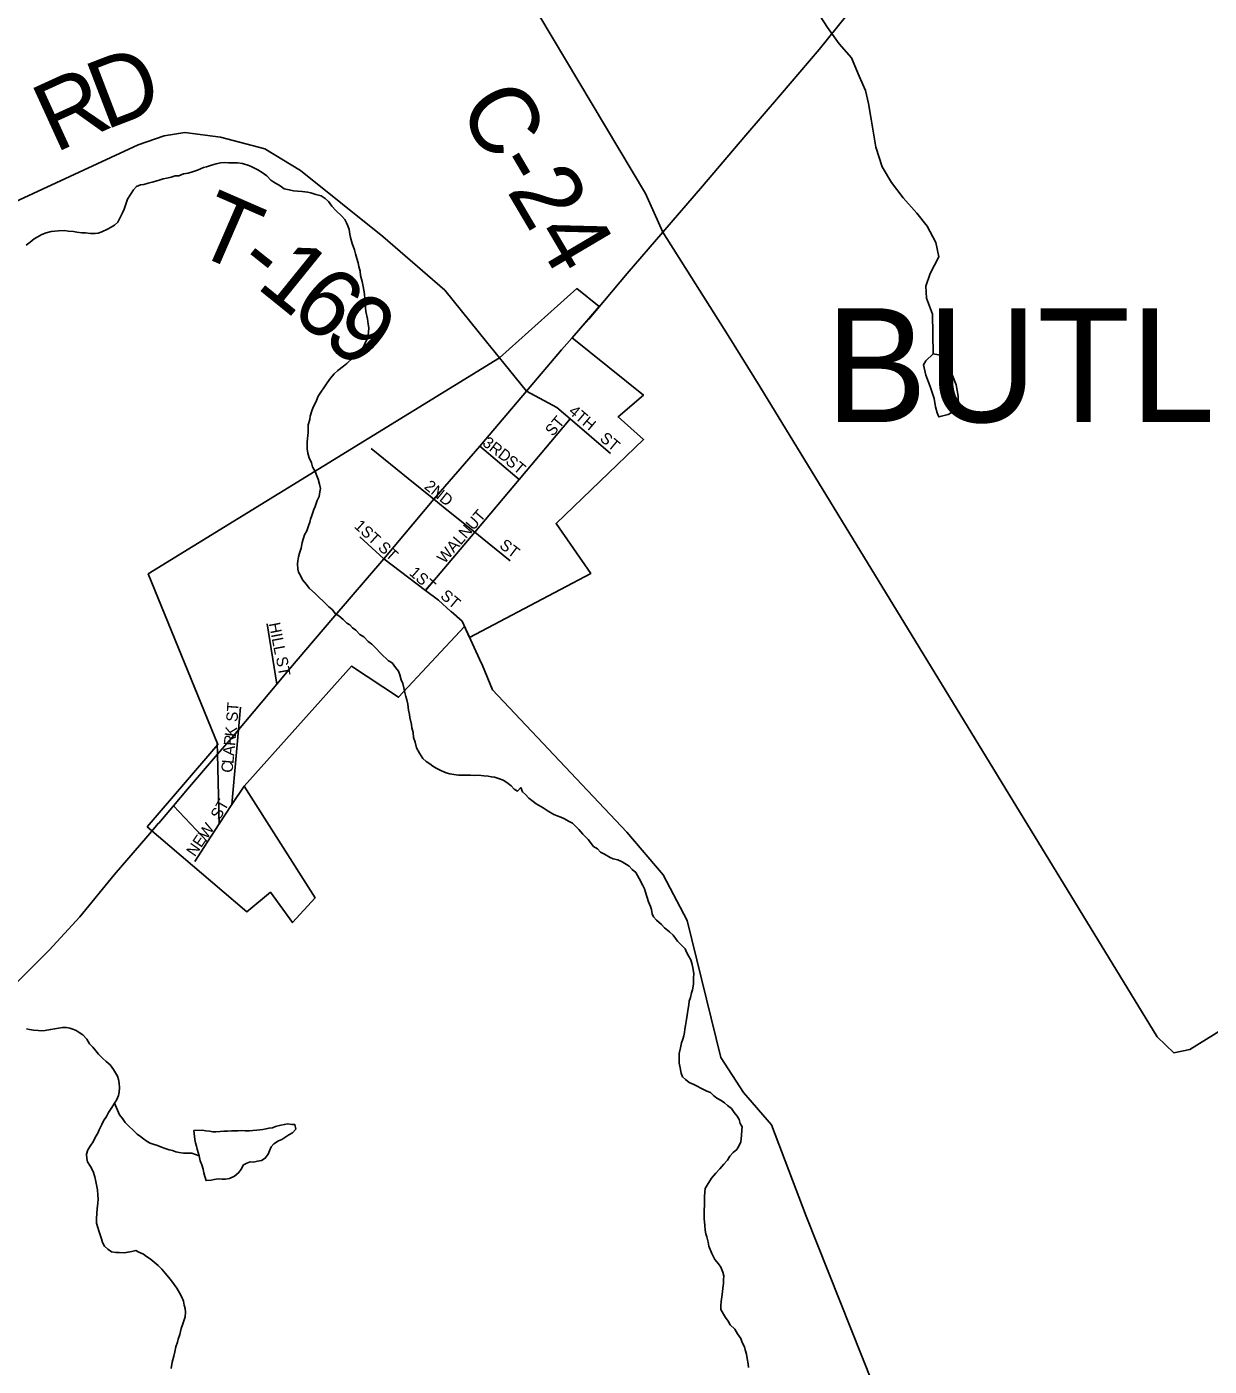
# Model space of a CAD drawing. Extents: x 0 to 1064, y 0 to 440.
# Drawn here: x 335.34 to 351.06, y 79.88 to 97.69 of the extents above; entities that cross this region are included whole.
import ezdxf

# ---------------------------------------------------------------- set-up
doc = ezdxf.new("R2010")
doc.units = 0
for name, color, linetype in [('GM_X_City_Street', 7, 'Continuous'), ('GM_X_City_Street_Text', 7, 'Continuous'), ('GM_X_Corporation', 7, 'Continuous'), ('GM_X_Corporation_Text', 7, 'Continuous'), ('GM_X_County_Road', 7, 'Continuous'), ('GM_X_County_Road_Text', 7, 'Continuous'), ('GM_X_Minor_Lake', 7, 'Continuous'), ('GM_X_Minor_River', 7, 'Continuous'), ('GM_X_State_Route', 7, 'Continuous'), ('GM_X_Township_Road', 7, 'Continuous'), ('GM_X_Township_Road_Text', 7, 'Continuous')]:
    doc.layers.add(name, color=color, linetype=linetype)

msp = doc.modelspace()

# ---------------------------------------------------------------- linework, layer by layer
at = {"layer": 'GM_X_City_Street'}
for points in [[(341.986, 92.845), (341.681, 93.219)], [(343.103, 92.014), (342.566, 92.476), (342.389, 92.629), (341.986, 92.845)], [(340.642, 90.195), (341.296, 90.97), (341.888, 91.672), (342.566, 92.476)], [(340.411, 91.684), (339.918, 92.081)], [(341.888, 91.672), (341.364, 92.115)], [(340.904, 91.286), (340.752, 91.409), (340.411, 91.684), (340.411, 91.684)], [(341.396, 90.889), (341.296, 90.97), (340.904, 91.286), (340.904, 91.286)], [(340.089, 90.614), (339.77, 90.906)], [(341.766, 90.59), (341.396, 90.889), (341.396, 90.889)], [(340.979, 89.917), (340.815, 90.064), (340.642, 90.195), (340.089, 90.614)], [(338.664, 88.948), (338.534, 89.753)], [(338.123, 87.995), (338.123, 87.995), (338.153, 88.342), (338.179, 88.643)], [(337.898, 87.09), (337.875, 88.017), (337.871, 88.169)], [(338.067, 87.347), (338.123, 87.995)], [(337.572, 86.593), (337.743, 86.853), (337.898, 87.09), (338.067, 87.347), (338.228, 87.591)], [(337.743, 86.853), (337.29, 87.333)]]:
    msp.add_lwpolyline(points, dxfattribs=at)
at = {"layer": 'GM_X_Corporation'}
msp.add_lwpolyline([(336.941, 87.052), (337.881, 88.147), (336.954, 90.416), (341.624, 93.29), (342.652, 94.209), (342.951, 93.97), (342.594, 93.556), (343.539, 92.792), (343.202, 92.503), (343.541, 92.202), (342.377, 91.085), (342.84, 90.421), (341.227, 89.569), (341.16, 89.715), (340.283, 88.776), (339.655, 89.188), (338.228, 87.591), (339.173, 86.106), (338.872, 85.78), (338.578, 86.183), (338.266, 85.924)], close=True, dxfattribs=at)
at = {"layer": 'GM_X_County_Road'}
for points in [[(343.796, 94.957), (343.565, 95.473), (339.148, 102.88), (338.67, 103.68), (336.501, 107.081), (334.047, 110.954), (333.774, 111.359), (333.214, 111.744), (328.278, 113.796), (325.052, 115.154), (324.245, 115.494), (324.036, 115.585), (324.025, 115.59)], [(356.683, 87.733), (350.807, 84.093), (350.593, 84.048), (350.371, 84.258), (345.089, 92.909), (344.668, 93.584), (343.796, 94.957)], [(341.382, 89.232), (341.127, 89.786), (340.983, 89.914), (340.979, 89.917)], [(347.933, 76.267), (345.702, 81.875), (345.241, 83.091), (344.87, 83.522), (344.567, 83.983), (344.121, 85.807), (343.801, 86.414), (343.317, 86.98), (341.533, 88.874), (341.398, 89.198), (341.384, 89.227), (341.382, 89.232)]]:
    msp.add_lwpolyline(points, dxfattribs=at)
at = {"layer": 'GM_X_Minor_Lake'}
for points in [[(347.394, 93.343), (347.295, 93.248), (347.263, 93.194), (347.297, 93.059), (347.355, 92.906), (347.407, 92.747), (347.423, 92.637), (347.446, 92.557), (347.47, 92.502), (347.592, 92.536), (347.673, 92.577), (347.729, 92.661), (347.725, 92.777), (347.698, 92.93)], [(347.698, 92.93), (347.651, 93.052), (347.568, 93.182), (347.534, 93.316), (347.394, 93.343)], [(337.632, 82.679), (337.645, 82.612), (337.668, 82.557), (337.684, 82.502), (337.695, 82.453), (337.706, 82.404), (337.723, 82.349), (337.79, 82.354), (337.833, 82.365), (337.882, 82.37), (337.937, 82.368), (337.979, 82.367), (338.034, 82.378), (338.102, 82.407), (338.158, 82.454), (338.19, 82.502), (338.222, 82.556), (338.265, 82.579), (338.308, 82.597), (338.356, 82.595), (338.405, 82.606), (338.46, 82.617), (338.51, 82.646), (338.548, 82.7), (338.567, 82.742), (338.587, 82.797), (338.624, 82.838), (338.686, 82.879), (338.729, 82.896), (338.772, 82.92), (338.822, 82.955), (338.871, 82.984), (338.915, 83.032), (338.905, 83.093), (338.862, 83.094), (338.807, 83.101), (338.765, 83.096), (338.716, 83.085), (338.648, 83.069), (338.605, 83.051), (338.562, 83.046), (338.52, 83.035), (338.477, 83.03), (338.397, 83.02), (338.343, 83.015), (338.3, 83.01), (338.245, 83.012), (338.196, 83.013), (338.148, 83.008), (338.105, 83.009), (338.062, 83.01), (338.007, 83.005), (337.959, 83.006), (337.91, 83.001), (337.855, 82.997), (337.812, 82.998), (337.77, 83.005), (337.722, 83.012), (337.673, 83.019), (337.562, 83.016)], [(337.562, 83.016), (337.573, 82.894), (337.584, 82.851), (337.595, 82.808), (337.605, 82.768)], [(337.605, 82.768), (337.632, 82.679)]]:
    msp.add_lwpolyline(points, dxfattribs=at)
at = {"layer": 'GM_X_Minor_River'}
for points in [[(345.888, 97.833), (345.989, 97.679), (346.143, 97.463), (346.305, 97.278), (346.41, 97.032), (346.492, 96.842), (346.531, 96.671), (346.57, 96.463), (346.602, 96.249), (346.63, 96.091), (346.716, 95.827), (346.84, 95.618), (346.995, 95.414), (347.174, 95.21), (347.312, 95.037), (347.43, 94.821), (347.469, 94.632), (347.354, 94.409), (347.296, 94.24), (347.305, 94.081), (347.386, 93.867), (347.394, 93.343)], [(335.33, 94.787), (335.386, 94.828), (335.435, 94.869), (335.479, 94.892), (335.54, 94.927), (335.596, 94.95), (335.663, 94.967), (335.712, 94.972), (335.761, 94.977), (335.84, 94.981), (335.888, 94.974), (335.961, 94.966), (336.004, 94.959), (336.071, 94.951), (336.119, 94.95), (336.186, 94.942), (336.247, 94.941), (336.29, 94.946), (336.339, 94.963), (336.413, 94.998), (336.462, 95.027), (336.505, 95.05), (336.549, 95.092), (336.575, 95.146), (336.613, 95.218), (336.632, 95.266), (336.658, 95.332), (336.678, 95.399), (336.716, 95.458), (336.76, 95.524), (336.798, 95.566), (336.853, 95.589), (336.896, 95.594), (336.951, 95.611), (337.006, 95.622), (337.055, 95.639), (337.111, 95.656), (337.154, 95.667), (337.203, 95.678), (337.258, 95.689), (337.313, 95.706), (337.362, 95.71), (337.423, 95.733), (337.484, 95.744), (337.558, 95.766), (337.607, 95.784), (337.687, 95.818), (337.73, 95.829), (337.797, 95.852), (337.859, 95.869), (337.914, 95.879), (337.962, 95.884), (338.023, 95.883), (338.096, 95.881), (338.139, 95.88), (338.206, 95.872), (338.29, 95.846), (338.332, 95.827), (338.411, 95.788), (338.471, 95.751), (338.53, 95.707), (338.584, 95.651), (338.626, 95.625), (338.71, 95.575), (338.763, 95.537), (338.83, 95.523), (338.885, 95.51), (338.939, 95.502), (339, 95.501), (339.073, 95.493), (339.115, 95.48), (339.182, 95.46), (339.254, 95.44), (339.308, 95.408), (339.35, 95.365), (339.397, 95.303), (339.45, 95.247), (339.528, 95.172), (339.569, 95.128), (339.592, 95.085), (339.61, 95.042), (339.627, 94.993), (339.637, 94.932), (339.642, 94.889), (339.665, 94.81), (339.699, 94.724), (339.71, 94.669), (339.727, 94.608), (339.744, 94.552)], [(339.744, 94.552), (339.754, 94.504), (339.771, 94.442), (339.776, 94.381), (339.798, 94.302), (339.809, 94.259), (339.825, 94.167), (339.83, 94.125), (339.84, 94.039), (339.844, 93.954), (339.849, 93.905), (339.871, 93.808), (339.881, 93.734), (339.886, 93.686), (339.885, 93.631), (339.878, 93.589), (339.871, 93.546), (339.845, 93.498), (339.826, 93.45), (339.8, 93.408), (339.75, 93.354), (339.713, 93.313), (339.669, 93.283), (339.595, 93.212), (339.551, 93.177), (339.477, 93.118), (339.427, 93.076), (339.377, 93.017), (339.333, 92.957), (339.288, 92.891), (339.257, 92.843), (339.212, 92.778), (339.193, 92.723), (339.174, 92.681), (339.154, 92.639), (339.135, 92.597), (339.109, 92.513), (339.101, 92.47), (339.081, 92.398), (339.08, 92.343), (339.079, 92.294), (339.071, 92.216), (339.069, 92.167), (339.068, 92.124), (339.067, 92.076), (339.078, 92.021), (339.095, 91.96), (339.124, 91.892), (339.14, 91.837), (339.175, 91.775), (339.198, 91.72), (339.216, 91.677), (339.232, 91.61), (339.243, 91.549), (339.236, 91.506), (339.228, 91.446), (339.202, 91.391), (339.176, 91.313), (339.157, 91.271), (339.131, 91.193), (339.111, 91.144), (339.104, 91.102), (339.084, 91.054), (339.065, 90.987), (339.033, 90.933), (339.02, 90.891), (339, 90.831), (338.986, 90.758), (338.966, 90.692), (338.953, 90.644), (338.945, 90.589), (338.938, 90.547), (338.942, 90.48), (338.953, 90.437), (338.977, 90.394), (339.006, 90.338), (339.059, 90.276), (339.094, 90.227), (339.178, 90.152), (339.225, 90.102), (339.279, 90.052), (339.356, 89.977), (339.398, 89.94), (339.445, 89.884), (339.487, 89.858), (339.547, 89.808), (339.594, 89.759), (339.636, 89.739), (339.672, 89.696), (339.713, 89.665), (339.767, 89.608), (339.821, 89.577), (339.88, 89.515), (339.928, 89.483), (339.976, 89.433), (340.047, 89.359), (340.148, 89.259), (340.196, 89.233), (340.243, 89.171), (340.284, 89.122), (340.301, 89.073)], [(340.301, 89.073), (340.318, 89.005), (340.341, 88.956), (340.352, 88.901), (340.363, 88.858), (340.379, 88.785), (340.391, 88.742), (340.407, 88.681), (340.417, 88.602), (340.428, 88.547), (340.433, 88.504), (340.455, 88.412), (340.46, 88.37), (340.477, 88.308), (340.482, 88.241), (340.504, 88.18), (340.521, 88.101), (340.562, 88.033), (340.608, 87.959), (340.65, 87.921), (340.698, 87.89), (340.74, 87.858), (340.782, 87.833), (340.854, 87.795), (340.914, 87.769), (340.963, 87.756), (341.017, 87.748), (341.078, 87.741), (341.126, 87.739), (341.2, 87.738), (341.242, 87.737), (341.291, 87.735), (341.346, 87.74), (341.419, 87.732), (341.473, 87.725), (341.516, 87.718), (341.558, 87.711), (341.624, 87.691), (341.673, 87.672), (341.721, 87.64), (341.78, 87.596), (341.822, 87.552), (341.864, 87.527), (341.908, 87.575), (341.931, 87.519), (341.972, 87.482), (342.014, 87.432), (342.073, 87.388), (342.115, 87.357), (342.205, 87.306), (342.271, 87.262), (342.349, 87.217), (342.391, 87.198), (342.44, 87.179), (342.488, 87.159), (342.542, 87.128), (342.596, 87.102), (342.637, 87.059), (342.679, 87.015), (342.732, 86.953), (342.804, 86.884), (342.874, 86.791), (342.928, 86.76), (342.97, 86.716), (343.024, 86.69), (343.096, 86.646), (343.138, 86.627), (343.199, 86.613), (343.259, 86.588), (343.349, 86.531), (343.39, 86.487), (343.438, 86.443), (343.485, 86.363), (343.531, 86.271), (343.554, 86.228), (343.565, 86.185), (343.605, 86.056), (343.634, 85.995), (343.645, 85.952), (343.656, 85.897), (343.673, 85.854), (343.714, 85.81), (343.78, 85.754), (343.821, 85.711), (343.887, 85.654), (343.935, 85.611), (343.993, 85.53), (344.047, 85.48), (344.094, 85.43), (344.112, 85.387), (344.141, 85.338), (344.17, 85.283), (344.187, 85.221), (344.203, 85.154), (344.208, 85.099), (344.207, 85.045), (344.205, 85.002), (344.204, 84.96), (344.19, 84.887), (344.177, 84.845), (344.164, 84.784)], [(344.164, 84.784), (344.15, 84.736), (344.143, 84.687), (344.129, 84.609), (344.121, 84.548), (344.107, 84.463), (344.099, 84.409), (344.092, 84.36), (344.085, 84.318), (344.078, 84.275), (344.064, 84.227), (344.045, 84.179), (344.031, 84.112), (344.017, 84.04), (344.016, 83.985), (344.014, 83.912), (344.025, 83.869), (344.041, 83.778), (344.058, 83.729), (344.1, 83.691), (344.148, 83.654), (344.208, 83.628), (344.256, 83.602), (344.304, 83.577), (344.382, 83.539), (344.43, 83.519), (344.472, 83.482), (344.514, 83.444), (344.574, 83.412), (344.616, 83.381), (344.657, 83.349), (344.711, 83.306), (344.746, 83.256), (344.788, 83.207), (344.811, 83.163), (344.828, 83.108), (344.851, 83.065), (344.85, 83.023), (344.842, 82.95), (344.834, 82.865), (344.808, 82.805), (344.783, 82.763), (344.733, 82.721), (344.689, 82.674), (344.657, 82.62), (344.607, 82.566), (344.557, 82.507), (344.501, 82.447), (344.445, 82.382), (344.387, 82.286), (344.362, 82.244), (344.355, 82.195), (344.353, 82.135), (344.352, 82.08), (344.35, 82.019), (344.349, 81.958), (344.347, 81.898), (344.346, 81.843), (344.356, 81.752), (344.36, 81.691), (344.371, 81.642), (344.382, 81.599), (344.399, 81.532), (344.41, 81.477), (344.45, 81.378), (344.491, 81.298), (344.538, 81.242), (344.567, 81.199), (344.596, 81.132), (344.607, 81.083), (344.606, 81.028), (344.604, 80.979), (344.597, 80.919), (344.589, 80.87), (344.582, 80.804), (344.574, 80.743), (344.567, 80.688), (344.571, 80.634), (344.606, 80.572), (344.63, 80.529), (344.665, 80.479), (344.694, 80.43), (344.754, 80.374), (344.789, 80.312), (344.836, 80.25), (344.853, 80.195), (344.882, 80.14), (344.893, 80.097), (344.91, 80.042), (344.92, 79.981), (344.931, 79.914), (344.936, 79.865)], [(335.333, 84.365), (335.375, 84.358), (335.43, 84.35), (335.49, 84.343), (335.539, 84.341), (335.582, 84.346), (335.655, 84.357), (335.71, 84.368), (335.759, 84.373), (335.814, 84.383), (335.869, 84.382), (335.911, 84.375), (335.953, 84.362), (335.995, 84.343), (336.037, 84.317), (336.085, 84.286), (336.139, 84.23), (336.174, 84.168), (336.215, 84.124), (336.257, 84.075), (336.292, 84.031), (336.345, 83.975), (336.393, 83.932), (336.447, 83.888), (336.494, 83.826), (336.517, 83.783), (336.547, 83.739), (336.558, 83.691), (336.569, 83.642), (336.573, 83.581), (336.566, 83.526), (336.558, 83.478), (336.532, 83.418), (336.507, 83.376), (336.469, 83.322), (336.425, 83.256), (336.399, 83.202), (336.361, 83.142), (336.336, 83.094), (336.303, 83.022), (336.284, 82.98)], [(336.507, 83.376), (336.57, 83.222), (336.612, 83.172), (336.647, 83.123), (336.694, 83.073), (336.754, 83.017), (336.807, 82.967), (336.849, 82.936), (336.891, 82.904), (336.939, 82.867), (336.981, 82.847), (337.035, 82.828), (337.077, 82.815), (337.132, 82.795), (337.18, 82.776), (337.234, 82.756), (337.277, 82.749), (337.319, 82.73), (337.367, 82.723), (337.422, 82.715), (337.465, 82.714), (337.507, 82.713), (337.533, 82.712), (337.632, 82.679)], [(336.284, 82.98), (336.252, 82.932), (336.22, 82.866), (336.189, 82.818), (336.151, 82.758), (336.131, 82.698), (336.136, 82.643), (336.147, 82.6), (336.188, 82.538), (336.223, 82.47), (336.245, 82.397), (336.256, 82.336), (336.267, 82.293), (336.278, 82.226), (336.282, 82.153), (336.287, 82.104), (336.285, 82.043), (336.277, 81.977), (336.27, 81.91), (336.268, 81.843), (336.266, 81.782), (336.3, 81.666), (336.334, 81.574), (336.345, 81.525), (336.374, 81.476), (336.416, 81.438), (336.464, 81.401), (336.525, 81.393), (336.567, 81.392), (336.64, 81.39), (336.683, 81.395), (336.738, 81.406), (336.787, 81.417), (336.829, 81.398), (336.889, 81.372), (336.931, 81.341), (336.979, 81.309), (337.033, 81.265), (337.086, 81.221), (337.134, 81.172), (337.181, 81.116), (337.228, 81.06), (337.264, 81.016), (337.299, 80.967), (337.334, 80.917), (337.369, 80.856), (337.399, 80.8), (337.421, 80.745), (337.432, 80.69), (337.443, 80.647), (337.448, 80.599), (337.447, 80.538), (337.434, 80.496), (337.408, 80.429), (337.394, 80.381), (337.374, 80.302), (337.354, 80.242), (337.341, 80.2), (337.321, 80.14), (337.307, 80.073), (337.294, 80.012), (337.273, 79.934), (337.259, 79.849)]]:
    msp.add_lwpolyline(points, dxfattribs=at)
at = {"layer": 'GM_X_State_Route'}
for points in [[(342.661, 93.632), (342.812, 93.804), (343.323, 94.411), (343.796, 94.957), (344.326, 95.569), (344.875, 96.216), (345.361, 96.786), (345.878, 97.386), (346.372, 98.005)], [(342.452, 93.394), (342.657, 93.628), (342.661, 93.632)], [(340.089, 90.614), (340.752, 91.409), (341.364, 92.115), (341.986, 92.845), (342.452, 93.393), (342.452, 93.394)], [(339.052, 89.405), (339.052, 89.405), (339.41, 89.825), (340.089, 90.614)], [(337.091, 87.1), (337.094, 87.103), (337.29, 87.333), (337.478, 87.555), (337.875, 88.017), (338.091, 88.268), (338.153, 88.342), (338.664, 88.948), (338.848, 89.165), (339.052, 89.405)], [(334.349, 84), (334.484, 84.16), (334.995, 84.76), (335.221, 84.997), (335.636, 85.411), (336.045, 85.856), (336.5, 86.415), (336.948, 86.931), (337.091, 87.1)]]:
    msp.add_lwpolyline(points, dxfattribs=at)
at = {"layer": 'GM_X_Township_Road'}
msp.add_lwpolyline([(341.681, 93.219), (341.453, 93.5), (340.897, 94.189), (340.075, 94.901), (338.98, 95.781), (338.504, 96.068), (337.916, 96.223), (337.442, 96.285), (337.168, 96.24), (336.819, 96.118), (334.146, 94.883), (333.926, 94.863), (333.793, 94.901), (333.542, 95.221), (331.589, 98.436), (331.038, 99.35), (330.682, 99.945), (330.509, 100.604), (328.977, 109.662), (328.278, 113.796), (327.503, 117.916), (327.452, 118.192), (327.388, 118.539)], dxfattribs=at)

# ---------------------------------------------------------------- texts
at = {"layer": 'GM_X_City_Street_Text'}
for s, height, rotation, p in [('4TH', 0.1515, 319.9026, (342.534, 92.558)), ('ST', 0.1515, 49.7704, (342.334, 92.235)), ('ST', 0.1515, 320.1908, (342.948, 92.199)), ('3RD', 0.1515, 322.6979, (341.387, 92.133)), ('ST', 0.1515, 320.2016, (341.694, 91.892)), ('2ND', 0.1515, 321.0054, (340.614, 91.559)), ('WALNUT', 0.1515, 49.0834, (340.894, 90.542)), ('1ST ST', 0.1515, 317.8142, (339.682, 91.038)), ('ST', 0.1515, 322.4371, (341.613, 90.773)), ('1ST', 0.1515, 318.6754, (340.414, 90.413)), ('ST', 0.1515, 320.2016, (340.828, 90.105)), ('HILL', 0.1515, 280.9556, (338.557, 89.755)), ('ST', 0.1515, 280.6279, (338.651, 89.302)), ('ST', 0.1515, 86.1733, (338.141, 88.445)), ('K', 0.152, 83.1433, (338.12, 88.243)), ('R', 0.152, 84.565, (338.108, 88.124)), ('L', 0.152, 84.566, (338.086, 87.885)), ('A', 0.152, 84.5503, (338.096, 87.992)), ('C', 0.152, 84.5528, (338.074, 87.766)), ('ST', 0.1515, 60.2568, (337.905, 87.137)), ('NEW', 0.1515, 55.2996, (337.573, 86.646))]:
    msp.add_text(s, height=height, rotation=rotation, dxfattribs=at).set_placement(p)
at = {"layer": 'GM_X_Corporation_Text'}
msp.add_text('BUTLERVILLE', height=1.51515, rotation=0, dxfattribs=at).set_placement((345.962, 92.433))
at = {"layer": 'GM_X_County_Road_Text'}
msp.add_text('C-24', height=0.9091, rotation=300.5531, dxfattribs=at).set_placement((341.063, 96.614))
at = {"layer": 'GM_X_Township_Road_Text'}
for s, rotation, p in [('D', 21.0242, (336.379, 96.313)), ('R', 24.5434, (335.714, 96.008)), ('T', 336.4857, (337.514, 94.704)), ('-', 321.5218, (338.084, 94.465)), ('1', 321.0606, (338.374, 94.234)), ('6', 320.8867, (338.809, 93.883)), ('9', 320.8387, (339.244, 93.53))]:
    msp.add_text(s, height=0.909, rotation=rotation, dxfattribs=at).set_placement(p)

doc.saveas('drawing.dxf')
